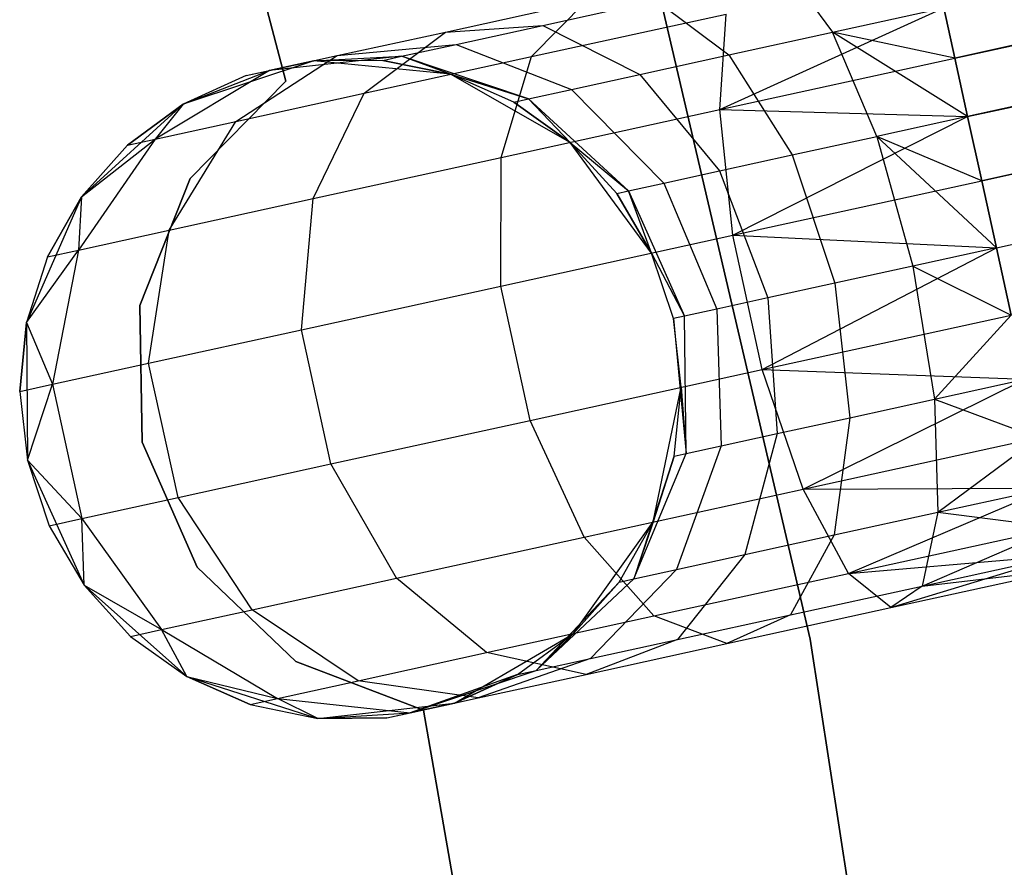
# Model space of a CAD drawing. Extents: x -189 to 189, y -189 to 189.
# Tile 465 of 591: x 39.3 to 42.28, y 7.39 to 9.95. Entities that reach past the tile are written whole.
import ezdxf

# ---------------------------------------------------------------- set-up
doc = ezdxf.new("R2010")
doc.units = 0
doc.header["$LTSCALE"] = 25.4
doc.layers.get('0').update_dxf_attribs({"linetype": 'CONTINUOUS'})

# ---------------------------------------------------------------- blocks, each defined once
blk = doc.blocks.new('CAMELEON-KENAI-C-12244_STL')
at = {"color": 0}
for p, q in [((164.4349, 36.7789, -10.1691), (42.1261, 9.8338, -10.309)), ((164.4349, 36.7789, -10.1691), (42.1261, 9.8338, -10.309)), ((42.1261, 9.8338, -8.691), (164.4682, 36.6271, -8.691)), ((42.1261, 9.8338, -8.691), (164.4682, 36.6271, -8.691)), ((164.5069, 36.4503, -10.4135), (42.1261, 9.8338, -10.309)), ((164.5069, 36.4503, -10.4135), (42.1261, 9.8338, -10.309)), ((164.5069, 36.4503, -10.4135), (42.1648, 9.6569, -10.4135)), ((164.5069, 36.4503, -10.4135), (42.1648, 9.6569, -10.4135)), ((42.2074, 9.4627, -10.4781), (164.5069, 36.4503, -10.4135)), ((42.2074, 9.4627, -10.4781), (164.5069, 36.4503, -10.4135)), ((42.2518, 9.2596, -10.5), (164.5069, 36.4503, -10.4135)), ((42.2518, 9.2596, -10.5), (164.5069, 36.4503, -10.4135)), ((42.1261, 9.8338, -8.691), (164.5494, 36.256, -8.5219)), ((42.1261, 9.8338, -8.691), (164.5494, 36.256, -8.5219)), ((42.1648, 9.6569, -8.5864), (164.5494, 36.256, -8.5219)), ((42.1648, 9.6569, -8.5864), (164.5494, 36.256, -8.5219)), ((164.5494, 36.256, -8.5219), (42.2074, 9.4627, -8.5219)), ((164.5494, 36.256, -8.5219), (42.2074, 9.4627, -8.5219)), ((42.2518, 9.2596, -8.5), (164.5939, 36.0529, -8.5)), ((42.2518, 9.2596, -8.5), (164.5939, 36.0529, -8.5)), ((42.2518, 9.2596, -10.5), (164.5939, 36.0529, -10.5)), ((42.2518, 9.2596, -10.5), (164.5939, 36.0529, -10.5)), ((39.703, 11.2807, -2), (40.1032, 9.7643, -2)), ((40.1032, 9.7643, -4), (39.703, 11.2807, -4)), ((40.1032, 9.7643, -4), (39.703, 11.2807, -4)), ((39.703, 11.2807, -2), (40.1032, 9.7643, -2)), ((40.948, 11.2424, -1), (41.689, 8.076, -1)), ((41.689, 8.076, -8.5), (40.948, 11.2424, -8.5)), ((41.689, 8.076, -8.5), (40.948, 11.2424, -8.5)), ((40.948, 11.2424, -1), (41.689, 8.076, -1)), ((41.6208, 10.095, -9.1334), (41.7564, 9.9119, -8.7855)), ((41.6208, 10.095, -9.1334), (41.7564, 9.9119, -8.7855)), ((40.5854, 9.9127, -8.9881), (41.0112, 10.006, -9.3226)), ((40.5854, 9.9127, -8.9881), (41.0112, 10.006, -9.3226)), ((40.8455, 9.8382, -9.6651), (41.0112, 10.006, -9.3226)), ((40.8455, 9.8382, -9.6651), (41.0112, 10.006, -9.3226)), ((40.8803, 9.9328, -8.6957), (41.2225, 10.0078, -8.9644)), ((40.8803, 9.9328, -8.6957), (41.2225, 10.0078, -8.9644)), ((41.2225, 10.0078, -8.9644), (41.4428, 9.8432, -8.6526)), ((41.2225, 10.0078, -8.9644), (41.4428, 9.8432, -8.6526)), ((41.4159, 9.6782, -10.2133), (42.0928, 9.9855, -10.1691)), ((41.4159, 9.6782, -10.2133), (42.0928, 9.9855, -10.1691)), ((41.7564, 9.9119, -8.7855), (42.0928, 9.9855, -8.8309)), ((41.7564, 9.9119, -8.7855), (42.0928, 9.9855, -8.8309)), ((42.0928, 9.9855, -10.1691), (42.1261, 9.8338, -10.309)), ((42.1261, 9.8338, -8.691), (42.0928, 9.9855, -8.8309)), ((42.1261, 9.8338, -8.691), (42.0928, 9.9855, -8.8309)), ((42.0928, 9.9855, -10.1691), (42.1261, 9.8338, -10.309)), ((40.8455, 9.8382, -9.6651), (41.4345, 9.9672, -9.9148)), ((40.8455, 9.8382, -9.6651), (41.4345, 9.9672, -9.9148)), ((41.4159, 9.6782, -10.2133), (41.4345, 9.9672, -9.9148)), ((41.4159, 9.6782, -10.2133), (41.4345, 9.9672, -9.9148)), ((40.5854, 9.9127, -8.9881), (40.8803, 9.9328, -8.6957)), ((40.5854, 9.9127, -8.9881), (40.8803, 9.9328, -8.6957)), ((40.6178, 9.8754, -8.3455), (40.8803, 9.9328, -8.6957)), ((40.6178, 9.8754, -8.3455), (40.8803, 9.9328, -8.6957)), ((40.8803, 9.9328, -8.6957), (41.1736, 9.7842, -8.4411)), ((40.8803, 9.9328, -8.6957), (41.1736, 9.7842, -8.4411)), ((40.2587, 9.8412, -8.5523), (40.5854, 9.9127, -8.9881)), ((40.2587, 9.8412, -8.5523), (40.5854, 9.9127, -8.9881)), ((40.3397, 9.7274, -9.2678), (40.5854, 9.9127, -8.9881)), ((40.3397, 9.7274, -9.2678), (40.5854, 9.9127, -8.9881)), ((41.4428, 9.8432, -8.6526), (41.7564, 9.9119, -8.7855)), ((41.4428, 9.8432, -8.6526), (41.7564, 9.9119, -8.7855)), ((41.8901, 9.5968, -8.5494), (41.7564, 9.9119, -8.7855)), ((42.1648, 9.6569, -8.5864), (41.7564, 9.9119, -8.7855)), ((41.8901, 9.5968, -8.5494), (41.7564, 9.9119, -8.7855)), ((42.1648, 9.6569, -8.5864), (41.7564, 9.9119, -8.7855)), ((42.1261, 9.8338, -8.691), (41.7564, 9.9119, -8.7855)), ((42.1261, 9.8338, -8.691), (41.7564, 9.9119, -8.7855)), ((40.2587, 9.8412, -8.5523), (40.6178, 9.8754, -8.3455)), ((40.2587, 9.8412, -8.5523), (40.6178, 9.8754, -8.3455)), ((40.4528, 9.8392, -7.9377), (40.6178, 9.8754, -8.3455)), ((40.4528, 9.8392, -7.9377), (40.6178, 9.8754, -8.3455)), ((40.6178, 9.8754, -8.3455), (40.967, 9.739, -8.1654)), ((40.6178, 9.8754, -8.3455), (40.967, 9.739, -8.1654)), ((39.9516, 9.6424, -8.75), (40.2587, 9.8412, -8.5523)), ((39.9516, 9.6424, -8.75), (40.2587, 9.8412, -8.5523)), ((40.0533, 9.7962, -8.0447), (40.2587, 9.8412, -8.5523)), ((40.0533, 9.7962, -8.0447), (40.2587, 9.8412, -8.5523)), ((40.4528, 9.8392, -7.9377), (40.0533, 9.7962, -8.0447)), ((40.4528, 9.8392, -7.9377), (40.0533, 9.7962, -8.0447)), ((40.1875, 9.8256, -7.5), (40.4528, 9.8392, -7.9377)), ((40.1875, 9.8256, -7.5), (40.4528, 9.8392, -7.9377)), ((40.3965, 9.8269, -7.5), (40.1875, 9.8256, -2)), ((40.3965, 9.8269, -7.5), (40.1875, 9.8256, -7.5)), ((40.3965, 9.8269, -7.5), (40.1875, 9.8256, -2)), ((40.3965, 9.8269, -7.5), (40.1875, 9.8256, -7.5)), ((40.3397, 9.7274, -9.2678), (40.8455, 9.8382, -9.6651)), ((40.3397, 9.7274, -9.2678), (40.8455, 9.8382, -9.6651)), ((40.3965, 9.8269, -7.5), (40.4528, 9.8392, -7.9377)), ((40.3965, 9.8269, -7.5), (40.4528, 9.8392, -7.9377)), ((40.6013, 9.7847, -7.5), (40.3965, 9.8269, -7.5)), ((40.3965, 9.8269, -7.5), (40.6013, 9.7847, -2)), ((40.3965, 9.8269, -7.5), (40.6013, 9.7847, -2)), ((40.6013, 9.7847, -7.5), (40.3965, 9.8269, -7.5)), ((40.6013, 9.7847, -7.5), (40.4528, 9.8392, -7.9377)), ((40.6013, 9.7847, -7.5), (40.4528, 9.8392, -7.9377)), ((40.8371, 9.7105, -7.8445), (40.4528, 9.8392, -7.9377)), ((40.8371, 9.7105, -7.8445), (40.4528, 9.8392, -7.9377)), ((40.7541, 9.5333, -9.9327), (40.8455, 9.8382, -9.6651)), ((40.7541, 9.5333, -9.9327), (40.8455, 9.8382, -9.6651)), ((41.1736, 9.7842, -8.4411), (41.4428, 9.8432, -8.6526)), ((41.1736, 9.7842, -8.4411), (41.4428, 9.8432, -8.6526)), ((41.4159, 9.6782, -10.2133), (42.1261, 9.8338, -10.309)), ((41.4159, 9.6782, -10.2133), (42.1261, 9.8338, -10.309)), ((41.4428, 9.8432, -8.6526), (41.6342, 9.5407, -8.4409)), ((41.4428, 9.8432, -8.6526), (41.6342, 9.5407, -8.4409)), ((42.1261, 9.8338, -10.309), (42.1648, 9.6569, -10.4135)), ((42.1648, 9.6569, -8.5864), (42.1261, 9.8338, -8.691)), ((42.1648, 9.6569, -8.5864), (42.1261, 9.8338, -8.691)), ((42.1261, 9.8338, -10.309), (42.1648, 9.6569, -10.4135)), ((40.1875, 9.8256, -2), (39.7928, 9.6947, -2)), ((40.1875, 9.8256, -2), (39.7928, 9.6947, -2)), ((39.9833, 9.7809, -7.5), (40.1875, 9.8256, -2)), ((39.9833, 9.7809, -7.5), (40.1875, 9.8256, -2)), ((40.1875, 9.8256, -7.5), (40.0533, 9.7962, -8.0447)), ((40.1875, 9.8256, -7.5), (40.0533, 9.7962, -8.0447)), ((40.6013, 9.7847, -2), (40.1875, 9.8256, -2)), ((40.6013, 9.7847, -2), (40.1875, 9.8256, -2)), ((40.1875, 9.8256, -7.5), (40.1875, 9.8256, -2)), ((40.1875, 9.8256, -7.5), (40.1875, 9.8256, -2)), ((40.0533, 9.7962, -8.0447), (39.7077, 9.589, -8.147)), ((40.0533, 9.7962, -8.0447), (39.7077, 9.589, -8.147)), ((39.7928, 9.6947, -7.5), (40.0533, 9.7962, -8.0447)), ((39.7928, 9.6947, -7.5), (40.0533, 9.7962, -8.0447)), ((39.9833, 9.7809, -7.5), (39.7928, 9.6947, -2)), ((39.9833, 9.7809, -7.5), (39.7928, 9.6947, -7.5)), ((39.9833, 9.7809, -7.5), (39.7928, 9.6947, -2)), ((39.9833, 9.7809, -7.5), (39.7928, 9.6947, -7.5)), ((39.9833, 9.7809, -7.5), (40.0533, 9.7962, -8.0447)), ((39.9833, 9.7809, -7.5), (40.0533, 9.7962, -8.0447)), ((40.9627, 9.579, -2), (40.6013, 9.7847, -2)), ((40.7928, 9.7008, -7.5), (40.6013, 9.7847, -2)), ((40.9627, 9.579, -2), (40.6013, 9.7847, -2)), ((40.7928, 9.7008, -7.5), (40.6013, 9.7847, -7.5)), ((40.6013, 9.7847, -7.5), (40.6013, 9.7847, -2)), ((40.7928, 9.7008, -7.5), (40.6013, 9.7847, -2)), ((40.6013, 9.7847, -7.5), (40.6013, 9.7847, -2)), ((40.6013, 9.7847, -7.5), (40.8371, 9.7105, -7.8445)), ((40.7928, 9.7008, -7.5), (40.6013, 9.7847, -7.5)), ((40.6013, 9.7847, -7.5), (40.8371, 9.7105, -7.8445)), ((40.967, 9.739, -8.1654), (41.1736, 9.7842, -8.4411)), ((40.967, 9.739, -8.1654), (41.1736, 9.7842, -8.4411)), ((41.1736, 9.7842, -8.4411), (41.4144, 9.4926, -8.2682)), ((41.1736, 9.7842, -8.4411), (41.4144, 9.4926, -8.2682)), ((40.1032, 9.7643, -2), (39.814, 9.4691, -2)), ((39.814, 9.4691, -4), (40.1032, 9.7643, -4)), ((39.814, 9.4691, -4), (40.1032, 9.7643, -4)), ((40.1032, 9.7643, -2), (39.814, 9.4691, -2)), ((40.1032, 9.7643, -2), (40.1032, 9.7643, -4)), ((40.1032, 9.7643, -2), (40.1032, 9.7643, -4)), ((40.8371, 9.7105, -7.8445), (40.967, 9.739, -8.1654)), ((40.8371, 9.7105, -7.8445), (40.967, 9.739, -8.1654)), ((40.967, 9.739, -8.1654), (41.2457, 9.4556, -8.0432)), ((40.967, 9.739, -8.1654), (41.2457, 9.4556, -8.0432)), ((39.9516, 9.6424, -8.75), (40.3397, 9.7274, -9.2678)), ((39.9516, 9.6424, -8.75), (40.3397, 9.7274, -9.2678)), ((40.1858, 9.4089, -9.4863), (40.3397, 9.7274, -9.2678)), ((40.1858, 9.4089, -9.4863), (40.3397, 9.7274, -9.2678)), ((40.7928, 9.7008, -7.5), (40.8371, 9.7105, -7.8445)), ((40.7928, 9.7008, -7.5), (40.8371, 9.7105, -7.8445)), ((40.8371, 9.7105, -7.8445), (41.1397, 9.4324, -7.7812)), ((40.9627, 9.579, -7.5), (40.8371, 9.7105, -7.8445)), ((40.9627, 9.579, -7.5), (40.8371, 9.7105, -7.8445)), ((40.8371, 9.7105, -7.8445), (41.1397, 9.4324, -7.7812)), ((39.7928, 9.6947, -2), (39.4855, 9.4145, -2)), ((39.7928, 9.6947, -2), (39.4855, 9.4145, -2)), ((39.7928, 9.6947, -7.5), (39.6244, 9.5707, -7.5)), ((39.6244, 9.5707, -7.5), (39.7928, 9.6947, -2)), ((39.6244, 9.5707, -7.5), (39.7928, 9.6947, -2)), ((39.7928, 9.6947, -7.5), (39.6244, 9.5707, -7.5)), ((39.7928, 9.6947, -7.5), (39.7077, 9.589, -8.147)), ((39.7928, 9.6947, -7.5), (39.7077, 9.589, -8.147)), ((39.7928, 9.6947, -7.5), (39.7928, 9.6947, -2)), ((39.7928, 9.6947, -7.5), (39.7928, 9.6947, -2)), ((40.7541, 9.5333, -9.9327), (41.4159, 9.6782, -10.2133)), ((40.7541, 9.5333, -9.9327), (41.4159, 9.6782, -10.2133)), ((40.9627, 9.579, -7.5), (40.7928, 9.7008, -7.5)), ((40.7928, 9.7008, -7.5), (40.9627, 9.579, -2)), ((40.7928, 9.7008, -7.5), (40.9627, 9.579, -2)), ((40.9627, 9.579, -7.5), (40.7928, 9.7008, -7.5)), ((41.4544, 9.2978, -10.3767), (41.4159, 9.6782, -10.2133)), ((41.4159, 9.6782, -10.2133), (42.1648, 9.6569, -10.4135)), ((41.4159, 9.6782, -10.2133), (42.1648, 9.6569, -10.4135)), ((41.4544, 9.2978, -10.3767), (41.4159, 9.6782, -10.2133)), ((41.4544, 9.2978, -10.3767), (42.1648, 9.6569, -10.4135)), ((41.4544, 9.2978, -10.3767), (42.1648, 9.6569, -10.4135)), ((42.1648, 9.6569, -8.5864), (41.8901, 9.5968, -8.5494)), ((42.1648, 9.6569, -8.5864), (41.8901, 9.5968, -8.5494)), ((42.1648, 9.6569, -10.4135), (42.2074, 9.4627, -10.4781)), ((42.2074, 9.4627, -8.5219), (42.1648, 9.6569, -8.5864)), ((42.2074, 9.4627, -8.5219), (42.1648, 9.6569, -8.5864)), ((42.1648, 9.6569, -10.4135), (42.2074, 9.4627, -10.4781)), ((39.7077, 9.589, -8.147), (39.9516, 9.6424, -8.75)), ((39.7077, 9.589, -8.147), (39.9516, 9.6424, -8.75)), ((39.7497, 9.3134, -8.9045), (39.9516, 9.6424, -8.75)), ((39.7497, 9.3134, -8.9045), (39.9516, 9.6424, -8.75)), ((39.7077, 9.589, -8.147), (39.4756, 9.2533, -8.227)), ((39.7077, 9.589, -8.147), (39.4756, 9.2533, -8.227)), ((39.4855, 9.4145, -7.5), (39.7077, 9.589, -8.147)), ((39.4855, 9.4145, -7.5), (39.7077, 9.589, -8.147)), ((39.6244, 9.5707, -7.5), (39.7077, 9.589, -8.147)), ((39.6244, 9.5707, -7.5), (39.7077, 9.589, -8.147)), ((41.6342, 9.5407, -8.4409), (41.8901, 9.5968, -8.5494)), ((41.6342, 9.5407, -8.4409), (41.8901, 9.5968, -8.5494)), ((42.2074, 9.4627, -8.5219), (41.8901, 9.5968, -8.5494)), ((41.8901, 9.5968, -8.5494), (42.2518, 9.2596, -8.5)), ((42.2074, 9.4627, -8.5219), (41.8901, 9.5968, -8.5494)), ((41.8901, 9.5968, -8.5494), (42.2518, 9.2596, -8.5)), ((41.8901, 9.5968, -8.5494), (41.999, 9.2042, -8.4659)), ((41.8901, 9.5968, -8.5494), (41.999, 9.2042, -8.4659)), ((39.6244, 9.5707, -7.5), (39.4855, 9.4145, -2)), ((39.6244, 9.5707, -7.5), (39.4855, 9.4145, -7.5)), ((39.6244, 9.5707, -7.5), (39.4855, 9.4145, -2)), ((39.6244, 9.5707, -7.5), (39.4855, 9.4145, -7.5)), ((41.2092, 9.2441, -2), (40.9627, 9.579, -2)), ((41.1035, 9.4245, -7.5), (40.9627, 9.579, -2)), ((41.2092, 9.2441, -2), (40.9627, 9.579, -2)), ((41.1035, 9.4245, -7.5), (40.9627, 9.579, -7.5)), ((40.9627, 9.579, -7.5), (40.9627, 9.579, -2)), ((41.1035, 9.4245, -7.5), (40.9627, 9.579, -2)), ((40.9627, 9.579, -7.5), (40.9627, 9.579, -2)), ((40.9627, 9.579, -7.5), (41.1397, 9.4324, -7.7812)), ((40.9627, 9.579, -7.5), (41.1397, 9.4324, -7.7812)), ((41.1035, 9.4245, -7.5), (40.9627, 9.579, -7.5)), ((40.1858, 9.4089, -9.4863), (40.7541, 9.5333, -9.9327)), ((40.1858, 9.4089, -9.4863), (40.7541, 9.5333, -9.9327)), ((40.7528, 9.1441, -10.0792), (40.7541, 9.5333, -9.9327)), ((40.7528, 9.1441, -10.0792), (40.7541, 9.5333, -9.9327)), ((41.4144, 9.4926, -8.2682), (41.6342, 9.5407, -8.4409)), ((41.4144, 9.4926, -8.2682), (41.6342, 9.5407, -8.4409)), ((41.6342, 9.5407, -8.4409), (41.7634, 9.1526, -8.366)), ((41.6342, 9.5407, -8.4409), (41.7634, 9.1526, -8.366)), ((39.814, 9.4691, -2), (39.6612, 9.0851, -2)), ((39.6612, 9.0851, -4), (39.814, 9.4691, -4)), ((39.6612, 9.0851, -4), (39.814, 9.4691, -4)), ((39.814, 9.4691, -2), (39.6612, 9.0851, -2)), ((39.814, 9.4691, -2), (39.814, 9.4691, -4)), ((39.814, 9.4691, -2), (39.814, 9.4691, -4)), ((41.2457, 9.4556, -8.0432), (41.4144, 9.4926, -8.2682)), ((41.2457, 9.4556, -8.0432), (41.4144, 9.4926, -8.2682)), ((41.4144, 9.4926, -8.2682), (41.5611, 9.1083, -8.2071)), ((41.4144, 9.4926, -8.2682), (41.5611, 9.1083, -8.2071)), ((41.1397, 9.4324, -7.7812), (41.2457, 9.4556, -8.0432)), ((41.1397, 9.4324, -7.7812), (41.2457, 9.4556, -8.0432)), ((41.2457, 9.4556, -8.0432), (41.4059, 9.0743, -8)), ((41.2457, 9.4556, -8.0432), (41.4059, 9.0743, -8)), ((41.4544, 9.2978, -10.3767), (42.2074, 9.4627, -10.4781)), ((41.4544, 9.2978, -10.3767), (42.2074, 9.4627, -10.4781)), ((42.2074, 9.4627, -10.4781), (42.2518, 9.2596, -10.5)), ((42.2518, 9.2596, -8.5), (42.2074, 9.4627, -8.5219)), ((42.2518, 9.2596, -8.5), (42.2074, 9.4627, -8.5219)), ((42.2074, 9.4627, -10.4781), (42.2518, 9.2596, -10.5)), ((39.4855, 9.4145, -2), (39.3187, 9.0336, -2)), ((39.4855, 9.4145, -2), (39.3187, 9.0336, -2)), ((39.4855, 9.4145, -7.5), (39.3821, 9.2328, -7.5)), ((39.3821, 9.2328, -7.5), (39.4855, 9.4145, -2)), ((39.3821, 9.2328, -7.5), (39.4855, 9.4145, -2)), ((39.4855, 9.4145, -7.5), (39.3821, 9.2328, -7.5)), ((39.4855, 9.4145, -7.5), (39.4756, 9.2533, -8.227)), ((39.4855, 9.4145, -7.5), (39.4756, 9.2533, -8.227)), ((39.4855, 9.4145, -7.5), (39.4855, 9.4145, -2)), ((39.4855, 9.4145, -7.5), (39.4855, 9.4145, -2)), ((41.1035, 9.4245, -7.5), (41.1397, 9.4324, -7.7812)), ((41.1035, 9.4245, -7.5), (41.1397, 9.4324, -7.7812)), ((41.2092, 9.2441, -7.5), (41.1035, 9.4245, -7.5)), ((41.1035, 9.4245, -7.5), (41.2092, 9.2441, -2)), ((41.1035, 9.4245, -7.5), (41.2092, 9.2441, -2)), ((41.2092, 9.2441, -7.5), (41.1035, 9.4245, -7.5)), ((41.2092, 9.2441, -7.5), (41.1397, 9.4324, -7.7812)), ((41.1397, 9.4324, -7.7812), (41.3083, 9.053, -7.7588)), ((41.1397, 9.4324, -7.7812), (41.3083, 9.053, -7.7588)), ((41.2092, 9.2441, -7.5), (41.1397, 9.4324, -7.7812)), ((39.7497, 9.3134, -8.9045), (40.1858, 9.4089, -9.4863)), ((39.7497, 9.3134, -8.9045), (40.1858, 9.4089, -9.4863)), ((40.1502, 9.0122, -9.6059), (40.1858, 9.4089, -9.4863)), ((40.1502, 9.0122, -9.6059), (40.1858, 9.4089, -9.4863)), ((39.4756, 9.2533, -8.227), (39.7497, 9.3134, -8.9045)), ((39.4756, 9.2533, -8.227), (39.7497, 9.3134, -8.9045)), ((39.6879, 8.9109, -8.9891), (39.7497, 9.3134, -8.9045)), ((39.6879, 8.9109, -8.9891), (39.7497, 9.3134, -8.9045)), ((40.7528, 9.1441, -10.0792), (41.4544, 9.2978, -10.3767)), ((40.7528, 9.1441, -10.0792), (41.4544, 9.2978, -10.3767)), ((41.5434, 8.8916, -10.3767), (41.4544, 9.2978, -10.3767)), ((41.4544, 9.2978, -10.3767), (42.2518, 9.2596, -10.5)), ((41.4544, 9.2978, -10.3767), (42.2518, 9.2596, -10.5)), ((41.5434, 8.8916, -10.3767), (41.4544, 9.2978, -10.3767)), ((39.3187, 9.0336, -7.5), (39.4756, 9.2533, -8.227)), ((39.3187, 9.0336, -7.5), (39.4756, 9.2533, -8.227)), ((39.3821, 9.2328, -7.5), (39.3187, 9.0336, -2)), ((39.3821, 9.2328, -7.5), (39.3187, 9.0336, -7.5)), ((39.3821, 9.2328, -7.5), (39.3187, 9.0336, -2)), ((39.3821, 9.2328, -7.5), (39.3187, 9.0336, -7.5)), ((39.3821, 9.2328, -7.5), (39.4756, 9.2533, -8.227)), ((39.3821, 9.2328, -7.5), (39.4756, 9.2533, -8.227)), ((39.4756, 9.2533, -8.227), (39.3973, 8.8473, -8.2708)), ((39.4756, 9.2533, -8.227), (39.3973, 8.8473, -8.2708)), ((41.275, 9.0457, -2), (41.2092, 9.2441, -2)), ((41.275, 9.0457, -7.5), (41.2092, 9.2441, -7.5)), ((41.2092, 9.2441, -7.5), (41.2092, 9.2441, -2)), ((41.275, 9.0457, -2), (41.2092, 9.2441, -2)), ((41.2092, 9.2441, -7.5), (41.2092, 9.2441, -2)), ((41.2092, 9.2441, -7.5), (41.3083, 9.053, -7.7588)), ((41.2092, 9.2441, -7.5), (41.3083, 9.053, -7.7588)), ((41.275, 9.0457, -7.5), (41.2092, 9.2441, -7.5)), ((41.5434, 8.8916, -10.3767), (42.2518, 9.2596, -10.5)), ((41.5434, 8.8916, -10.3767), (42.2518, 9.2596, -10.5)), ((42.2518, 9.2596, -8.5), (41.999, 9.2042, -8.4659)), ((42.2518, 9.2596, -8.5), (41.999, 9.2042, -8.4659)), ((42.2963, 9.0565, -8.5219), (42.2518, 9.2596, -8.5)), ((42.2518, 9.2596, -10.5), (42.2963, 9.0565, -10.4781)), ((42.2963, 9.0565, -8.5219), (42.2518, 9.2596, -8.5)), ((42.2518, 9.2596, -10.5), (42.2963, 9.0565, -10.4781)), ((41.999, 9.2042, -8.4659), (41.7634, 9.1526, -8.366)), ((41.999, 9.2042, -8.4659), (41.7634, 9.1526, -8.366)), ((41.999, 9.2042, -8.4659), (42.2963, 9.0565, -8.5219)), ((41.999, 9.2042, -8.4659), (42.2963, 9.0565, -8.5219)), ((41.999, 9.2042, -8.4659), (42.0642, 8.8021, -8.5494)), ((41.999, 9.2042, -8.4659), (42.0642, 8.8021, -8.5494)), ((40.1502, 9.0122, -9.6059), (40.7528, 9.1441, -10.0792)), ((40.1502, 9.0122, -9.6059), (40.7528, 9.1441, -10.0792)), ((40.8417, 8.7379, -10.0792), (40.7528, 9.1441, -10.0792)), ((40.8417, 8.7379, -10.0792), (40.7528, 9.1441, -10.0792)), ((41.7634, 9.1526, -8.366), (41.5611, 9.1083, -8.2071)), ((41.7634, 9.1526, -8.366), (41.5611, 9.1083, -8.2071)), ((41.7634, 9.1526, -8.366), (41.8082, 8.7461, -8.4409)), ((41.7634, 9.1526, -8.366), (41.8082, 8.7461, -8.4409)), ((39.6612, 9.0851, -2), (39.6612, 9.0851, -4)), ((39.6612, 9.0851, -2), (39.6612, 9.0851, -4)), ((39.6612, 9.0851, -2), (39.6683, 8.6719, -2)), ((39.6683, 8.6719, -4), (39.6612, 9.0851, -4)), ((39.6683, 8.6719, -4), (39.6612, 9.0851, -4)), ((39.6612, 9.0851, -2), (39.6683, 8.6719, -2)), ((41.5611, 9.1083, -8.2071), (41.4059, 9.0743, -8)), ((41.5611, 9.1083, -8.2071), (41.4059, 9.0743, -8)), ((41.5611, 9.1083, -8.2071), (41.5884, 8.6979, -8.2682)), ((41.5611, 9.1083, -8.2071), (41.5884, 8.6979, -8.2682)), ((41.3083, 9.053, -7.7588), (41.275, 9.0457, -7.5)), ((41.3083, 9.053, -7.7588), (41.275, 9.0457, -7.5)), ((41.4059, 9.0743, -8), (41.3083, 9.053, -7.7588)), ((41.4059, 9.0743, -8), (41.3083, 9.053, -7.7588)), ((41.3137, 8.6378, -7.7812), (41.3083, 9.053, -7.7588)), ((41.3137, 8.6378, -7.7812), (41.3083, 9.053, -7.7588)), ((41.4059, 9.0743, -8), (41.4197, 8.661, -8.0432)), ((41.4059, 9.0743, -8), (41.4197, 8.661, -8.0432)), ((41.5434, 8.8916, -10.3767), (42.2963, 9.0565, -10.4781)), ((41.5434, 8.8916, -10.3767), (42.2963, 9.0565, -10.4781)), ((42.0642, 8.8021, -8.5494), (42.2963, 9.0565, -8.5219)), ((42.0642, 8.8021, -8.5494), (42.2963, 9.0565, -8.5219)), ((39.3187, 9.0336, -7.5), (39.2982, 8.8256, -7.5)), ((39.2982, 8.8256, -7.5), (39.3187, 9.0336, -2)), ((39.2982, 8.8256, -7.5), (39.3187, 9.0336, -2)), ((39.3187, 9.0336, -7.5), (39.2982, 8.8256, -7.5)), ((39.3187, 9.0336, -2), (39.3213, 8.6178, -2)), ((39.3187, 9.0336, -7.5), (39.3187, 9.0336, -2)), ((39.3187, 9.0336, -7.5), (39.3187, 9.0336, -2)), ((39.3187, 9.0336, -2), (39.3213, 8.6178, -2)), ((39.3187, 9.0336, -7.5), (39.3973, 8.8473, -8.2708)), ((39.3187, 9.0336, -7.5), (39.3973, 8.8473, -8.2708)), ((41.2981, 8.8379, -2), (41.275, 9.0457, -2)), ((41.2981, 8.8379, -7.5), (41.275, 9.0457, -7.5)), ((41.275, 9.0457, -7.5), (41.275, 9.0457, -2)), ((41.2981, 8.8379, -2), (41.275, 9.0457, -2)), ((41.275, 9.0457, -7.5), (41.275, 9.0457, -2)), ((41.275, 9.0457, -7.5), (41.3137, 8.6378, -7.7812)), ((41.2981, 8.8379, -7.5), (41.275, 9.0457, -7.5)), ((41.275, 9.0457, -7.5), (41.3137, 8.6378, -7.7812)), ((39.6879, 8.9109, -8.9891), (40.1502, 9.0122, -9.6059)), ((39.6879, 8.9109, -8.9891), (40.1502, 9.0122, -9.6059)), ((40.2392, 8.606, -9.6059), (40.1502, 9.0122, -9.6059)), ((40.2392, 8.606, -9.6059), (40.1502, 9.0122, -9.6059)), ((39.3973, 8.8473, -8.2708), (39.6879, 8.9109, -8.9891)), ((39.3973, 8.8473, -8.2708), (39.6879, 8.9109, -8.9891)), ((39.7769, 8.5047, -8.9891), (39.6879, 8.9109, -8.9891)), ((39.7769, 8.5047, -8.9891), (39.6879, 8.9109, -8.9891)), ((40.8417, 8.7379, -10.0792), (41.5434, 8.8916, -10.3767)), ((40.8417, 8.7379, -10.0792), (41.5434, 8.8916, -10.3767)), ((41.6674, 8.5299, -10.2133), (41.5434, 8.8916, -10.3767)), ((41.5434, 8.8916, -10.3767), (42.3388, 8.8623, -10.4135)), ((41.5434, 8.8916, -10.3767), (42.3388, 8.8623, -10.4135)), ((41.6674, 8.5299, -10.2133), (41.5434, 8.8916, -10.3767)), ((39.2982, 8.8256, -7.5), (39.3973, 8.8473, -8.2708)), ((39.2982, 8.8256, -7.5), (39.3973, 8.8473, -8.2708)), ((39.3213, 8.6178, -7.5), (39.3973, 8.8473, -8.2708)), ((39.3213, 8.6178, -7.5), (39.3973, 8.8473, -8.2708)), ((39.3973, 8.8473, -8.2708), (39.4862, 8.4411, -8.2708)), ((39.3973, 8.8473, -8.2708), (39.4862, 8.4411, -8.2708)), ((41.6674, 8.5299, -10.2133), (42.3388, 8.8623, -10.4135)), ((41.6674, 8.5299, -10.2133), (42.3388, 8.8623, -10.4135)), ((42.0642, 8.8021, -8.5494), (42.3388, 8.8623, -8.5864)), ((42.0642, 8.8021, -8.5494), (42.3388, 8.8623, -8.5864)), ((39.2982, 8.8256, -7.5), (39.3213, 8.6178, -2)), ((39.2982, 8.8256, -7.5), (39.3213, 8.6178, -2)), ((39.2982, 8.8256, -7.5), (39.3213, 8.6178, -7.5)), ((39.2982, 8.8256, -7.5), (39.3213, 8.6178, -7.5)), ((41.2142, 8.4306, -2), (41.2981, 8.8379, -2)), ((41.2142, 8.4306, -2), (41.2981, 8.8379, -2)), ((41.2775, 8.6299, -7.5), (41.2981, 8.8379, -2)), ((41.2775, 8.6299, -7.5), (41.2981, 8.8379, -2)), ((41.2775, 8.6299, -7.5), (41.2981, 8.8379, -7.5)), ((41.2775, 8.6299, -7.5), (41.2981, 8.8379, -7.5)), ((41.2981, 8.8379, -7.5), (41.2981, 8.8379, -2)), ((41.2981, 8.8379, -7.5), (41.2981, 8.8379, -2)), ((41.2981, 8.8379, -7.5), (41.3137, 8.6378, -7.7812)), ((41.2981, 8.8379, -7.5), (41.3137, 8.6378, -7.7812)), ((41.8082, 8.7461, -8.4409), (42.0642, 8.8021, -8.5494)), ((41.8082, 8.7461, -8.4409), (42.0642, 8.8021, -8.5494)), ((42.0642, 8.8021, -8.5494), (42.3776, 8.6854, -8.691)), ((42.0642, 8.8021, -8.5494), (42.3776, 8.6854, -8.691)), ((42.0642, 8.8021, -8.5494), (42.0743, 8.46, -8.7855)), ((42.0642, 8.8021, -8.5494), (42.0743, 8.46, -8.7855)), ((40.2392, 8.606, -9.6059), (40.8417, 8.7379, -10.0792)), ((40.2392, 8.606, -9.6059), (40.8417, 8.7379, -10.0792)), ((41.0056, 8.385, -9.9327), (40.8417, 8.7379, -10.0792)), ((41.0056, 8.385, -9.9327), (40.8417, 8.7379, -10.0792)), ((41.5884, 8.6979, -8.2682), (41.8082, 8.7461, -8.4409)), ((41.5884, 8.6979, -8.2682), (41.8082, 8.7461, -8.4409)), ((41.8082, 8.7461, -8.4409), (41.7608, 8.3913, -8.6526)), ((41.8082, 8.7461, -8.4409), (41.7608, 8.3913, -8.6526)), ((41.4197, 8.661, -8.0432), (41.5884, 8.6979, -8.2682)), ((41.4197, 8.661, -8.0432), (41.5884, 8.6979, -8.2682)), ((41.5884, 8.6979, -8.2682), (41.4915, 8.3323, -8.4411)), ((41.5884, 8.6979, -8.2682), (41.4915, 8.3323, -8.4411)), ((39.6683, 8.6719, -2), (39.6683, 8.6719, -4)), ((39.6683, 8.6719, -2), (39.6683, 8.6719, -4)), ((39.6683, 8.6719, -2), (39.8344, 8.2934, -2)), ((39.8344, 8.2934, -4), (39.6683, 8.6719, -4)), ((39.8344, 8.2934, -4), (39.6683, 8.6719, -4)), ((39.6683, 8.6719, -2), (39.8344, 8.2934, -2)), ((41.6674, 8.5299, -10.2133), (42.3776, 8.6854, -10.309)), ((41.6674, 8.5299, -10.2133), (42.3776, 8.6854, -10.309)), ((42.0743, 8.46, -8.7855), (42.3776, 8.6854, -8.691)), ((42.0743, 8.46, -8.7855), (42.3776, 8.6854, -8.691)), ((41.1551, 8.2586, -7.8445), (41.3137, 8.6378, -7.7812)), ((41.1551, 8.2586, -7.8445), (41.3137, 8.6378, -7.7812)), ((41.2775, 8.6299, -7.5), (41.3137, 8.6378, -7.7812)), ((41.2775, 8.6299, -7.5), (41.3137, 8.6378, -7.7812)), ((41.4197, 8.661, -8.0432), (41.2849, 8.2871, -8.1654)), ((41.4197, 8.661, -8.0432), (41.2849, 8.2871, -8.1654)), ((41.3137, 8.6378, -7.7812), (41.4197, 8.661, -8.0432)), ((41.3137, 8.6378, -7.7812), (41.4197, 8.661, -8.0432)), ((39.3213, 8.6178, -2), (39.4928, 8.239, -2)), ((39.3213, 8.6178, -2), (39.4928, 8.239, -2)), ((39.3213, 8.6178, -2), (39.3871, 8.4194, -7.5)), ((39.3213, 8.6178, -7.5), (39.3213, 8.6178, -2)), ((39.3213, 8.6178, -7.5), (39.3213, 8.6178, -2)), ((39.3213, 8.6178, -7.5), (39.3871, 8.4194, -7.5)), ((39.3213, 8.6178, -2), (39.3871, 8.4194, -7.5)), ((39.3213, 8.6178, -7.5), (39.3871, 8.4194, -7.5)), ((39.3213, 8.6178, -7.5), (39.4862, 8.4411, -8.2708)), ((39.3213, 8.6178, -7.5), (39.4862, 8.4411, -8.2708)), ((39.7769, 8.5047, -8.9891), (40.2392, 8.606, -9.6059)), ((39.7769, 8.5047, -8.9891), (40.2392, 8.606, -9.6059)), ((40.4373, 8.2605, -9.4863), (40.2392, 8.606, -9.6059)), ((40.4373, 8.2605, -9.4863), (40.2392, 8.606, -9.6059)), ((41.2775, 8.6299, -7.5), (41.1551, 8.2586, -7.8445)), ((41.2775, 8.6299, -7.5), (41.1551, 8.2586, -7.8445)), ((41.2142, 8.4306, -7.5), (41.2775, 8.6299, -7.5)), ((41.2775, 8.6299, -7.5), (41.2142, 8.4306, -2)), ((41.2775, 8.6299, -7.5), (41.2142, 8.4306, -2)), ((41.2142, 8.4306, -7.5), (41.2775, 8.6299, -7.5)), ((41.0056, 8.385, -9.9327), (41.6674, 8.5299, -10.2133)), ((41.0056, 8.385, -9.9327), (41.6674, 8.5299, -10.2133)), ((41.6674, 8.5299, -10.2133), (42.4108, 8.5337, -10.1691)), ((41.6674, 8.5299, -10.2133), (42.4108, 8.5337, -10.1691)), ((41.805, 8.2752, -9.9148), (41.6674, 8.5299, -10.2133)), ((41.805, 8.2752, -9.9148), (41.6674, 8.5299, -10.2133)), ((41.805, 8.2752, -9.9148), (42.4108, 8.5337, -10.1691)), ((41.805, 8.2752, -9.9148), (42.4108, 8.5337, -10.1691)), ((42.0743, 8.46, -8.7855), (42.4108, 8.5337, -8.8309)), ((42.0743, 8.46, -8.7855), (42.4108, 8.5337, -8.8309)), ((39.4862, 8.4411, -8.2708), (39.7769, 8.5047, -8.9891)), ((39.4862, 8.4411, -8.2708), (39.7769, 8.5047, -8.9891)), ((40.0012, 8.165, -8.9045), (39.7769, 8.5047, -8.9891)), ((40.0012, 8.165, -8.9045), (39.7769, 8.5047, -8.9891)), ((41.7608, 8.3913, -8.6526), (42.0743, 8.46, -8.7855)), ((41.7608, 8.3913, -8.6526), (42.0743, 8.46, -8.7855)), ((42.0743, 8.46, -8.7855), (42.0278, 8.2369, -9.1334)), ((42.0743, 8.46, -8.7855), (42.0278, 8.2369, -9.1334)), ((42.0743, 8.46, -8.7855), (42.4371, 8.4136, -9)), ((42.0743, 8.46, -8.7855), (42.4371, 8.4136, -9)), ((39.3871, 8.4194, -7.5), (39.4862, 8.4411, -8.2708)), ((39.3871, 8.4194, -7.5), (39.4862, 8.4411, -8.2708)), ((39.4928, 8.239, -7.5), (39.4862, 8.4411, -8.2708)), ((39.4862, 8.4411, -8.2708), (39.7271, 8.105, -8.227)), ((39.4928, 8.239, -7.5), (39.4862, 8.4411, -8.2708)), ((39.4862, 8.4411, -8.2708), (39.7271, 8.105, -8.227)), ((40.9718, 8.0927, -2), (41.2142, 8.4306, -2)), ((40.9718, 8.0927, -2), (41.2142, 8.4306, -2)), ((41.1108, 8.2489, -7.5), (41.2142, 8.4306, -2)), ((41.1108, 8.2489, -7.5), (41.2142, 8.4306, -7.5)), ((41.1108, 8.2489, -7.5), (41.2142, 8.4306, -2)), ((41.1108, 8.2489, -7.5), (41.2142, 8.4306, -7.5)), ((41.2142, 8.4306, -7.5), (41.1551, 8.2586, -7.8445)), ((41.2142, 8.4306, -7.5), (41.1551, 8.2586, -7.8445)), ((41.2142, 8.4306, -7.5), (41.2142, 8.4306, -2)), ((41.2142, 8.4306, -7.5), (41.2142, 8.4306, -2)), ((39.3871, 8.4194, -7.5), (39.4928, 8.239, -2)), ((39.3871, 8.4194, -7.5), (39.4928, 8.239, -7.5)), ((39.3871, 8.4194, -7.5), (39.4928, 8.239, -2)), ((39.3871, 8.4194, -7.5), (39.4928, 8.239, -7.5)), ((41.805, 8.2752, -9.9148), (42.4371, 8.4136, -10)), ((41.805, 8.2752, -9.9148), (42.4371, 8.4136, -10)), ((42.0278, 8.2369, -9.1334), (42.4371, 8.4136, -9)), ((42.0278, 8.2369, -9.1334), (42.4371, 8.4136, -9)), ((40.4373, 8.2605, -9.4863), (41.0056, 8.385, -9.9327)), ((40.4373, 8.2605, -9.4863), (41.0056, 8.385, -9.9327)), ((41.216, 8.1462, -9.6651), (41.0056, 8.385, -9.9327)), ((41.216, 8.1462, -9.6651), (41.0056, 8.385, -9.9327)), ((41.4915, 8.3323, -8.4411), (41.7608, 8.3913, -8.6526)), ((41.4915, 8.3323, -8.4411), (41.7608, 8.3913, -8.6526)), ((41.7608, 8.3913, -8.6526), (41.6294, 8.1497, -8.9644)), ((41.7608, 8.3913, -8.6526), (41.6294, 8.1497, -8.9644)), ((41.2849, 8.2871, -8.1654), (41.4915, 8.3323, -8.4411)), ((41.2849, 8.2871, -8.1654), (41.4915, 8.3323, -8.4411)), ((41.4915, 8.3323, -8.4411), (41.2873, 8.0748, -8.6957)), ((41.4915, 8.3323, -8.4411), (41.2873, 8.0748, -8.6957)), ((41.805, 8.2752, -9.9148), (42.4553, 8.3306, -9.809)), ((41.805, 8.2752, -9.9148), (42.4553, 8.3306, -9.809)), ((41.9325, 8.1716, -9.5328), (42.4553, 8.3306, -9.809)), ((41.9325, 8.1716, -9.5328), (42.4553, 8.3306, -9.809)), ((42.0278, 8.2369, -9.1334), (42.4553, 8.3306, -9.191)), ((42.0278, 8.2369, -9.1334), (42.4553, 8.3306, -9.191)), ((39.8344, 8.2934, -2), (39.8344, 8.2934, -4)), ((39.8344, 8.2934, -2), (39.8344, 8.2934, -4)), ((39.8344, 8.2934, -2), (40.1337, 8.0084, -2)), ((40.1337, 8.0084, -4), (39.8344, 8.2934, -4)), ((40.1337, 8.0084, -4), (39.8344, 8.2934, -4)), ((39.8344, 8.2934, -2), (40.1337, 8.0084, -2)), ((41.2849, 8.2871, -8.1654), (41.0248, 8.0173, -8.3455)), ((41.2849, 8.2871, -8.1654), (41.0248, 8.0173, -8.3455)), ((41.1551, 8.2586, -7.8445), (41.2849, 8.2871, -8.1654)), ((41.1551, 8.2586, -7.8445), (41.2849, 8.2871, -8.1654)), ((41.9325, 8.1716, -9.5328), (42.4646, 8.2881, -9.3955)), ((41.9325, 8.1716, -9.5328), (42.4646, 8.2881, -9.6045)), ((41.9325, 8.1716, -9.5328), (42.4646, 8.2881, -9.3955)), ((41.9325, 8.1716, -9.5328), (42.4646, 8.2881, -9.6045)), ((42.0278, 8.2369, -9.1334), (42.4646, 8.2881, -9.3955)), ((42.0278, 8.2369, -9.1334), (42.4646, 8.2881, -9.3955)), ((40.0012, 8.165, -8.9045), (40.4373, 8.2605, -9.4863)), ((40.0012, 8.165, -8.9045), (40.4373, 8.2605, -9.4863)), ((40.7103, 8.0354, -9.2678), (40.4373, 8.2605, -9.4863)), ((40.7103, 8.0354, -9.2678), (40.4373, 8.2605, -9.4863)), ((40.8597, 7.9811, -7.9377), (41.1551, 8.2586, -7.8445)), ((40.8597, 7.9811, -7.9377), (41.1551, 8.2586, -7.8445)), ((41.1108, 8.2489, -7.5), (40.8597, 7.9811, -7.9377)), ((41.1108, 8.2489, -7.5), (40.8597, 7.9811, -7.9377)), ((40.9718, 8.0927, -7.5), (41.1108, 8.2489, -7.5)), ((41.1108, 8.2489, -7.5), (40.9718, 8.0927, -2)), ((41.1108, 8.2489, -7.5), (40.9718, 8.0927, -2)), ((40.9718, 8.0927, -7.5), (41.1108, 8.2489, -7.5)), ((41.1108, 8.2489, -7.5), (41.1551, 8.2586, -7.8445)), ((41.1108, 8.2489, -7.5), (41.1551, 8.2586, -7.8445)), ((41.216, 8.1462, -9.6651), (41.805, 8.2752, -9.9148)), ((41.216, 8.1462, -9.6651), (41.805, 8.2752, -9.9148)), ((41.9325, 8.1716, -9.5328), (41.805, 8.2752, -9.9148)), ((41.9325, 8.1716, -9.5328), (41.805, 8.2752, -9.9148)), ((39.4928, 8.239, -2), (39.8035, 7.9627, -2)), ((39.4928, 8.239, -7.5), (39.4928, 8.239, -2)), ((39.4928, 8.239, -7.5), (39.4928, 8.239, -2)), ((39.4928, 8.239, -7.5), (39.6336, 8.0845, -7.5)), ((39.6336, 8.0845, -7.5), (39.4928, 8.239, -2)), ((39.6336, 8.0845, -7.5), (39.4928, 8.239, -2)), ((39.4928, 8.239, -2), (39.8035, 7.9627, -2)), ((39.4928, 8.239, -7.5), (39.6336, 8.0845, -7.5)), ((39.4928, 8.239, -7.5), (39.7271, 8.105, -8.227)), ((39.4928, 8.239, -7.5), (39.7271, 8.105, -8.227)), ((41.6294, 8.1497, -8.9644), (42.0278, 8.2369, -9.1334)), ((41.6294, 8.1497, -8.9644), (42.0278, 8.2369, -9.1334)), ((42.0278, 8.2369, -9.1334), (41.9325, 8.1716, -9.5328)), ((42.0278, 8.2369, -9.1334), (41.9325, 8.1716, -9.5328)), ((39.7271, 8.105, -8.227), (40.0012, 8.165, -8.9045)), ((39.7271, 8.105, -8.227), (40.0012, 8.165, -8.9045)), ((40.3222, 7.9505, -8.75), (40.0012, 8.165, -8.9045)), ((40.3222, 7.9505, -8.75), (40.0012, 8.165, -8.9045)), ((41.4367, 8.063, -9.3226), (41.9325, 8.1716, -9.5328)), ((41.4367, 8.063, -9.3226), (41.9325, 8.1716, -9.5328)), ((40.7103, 8.0354, -9.2678), (41.216, 8.1462, -9.6651)), ((40.7103, 8.0354, -9.2678), (41.216, 8.1462, -9.6651)), ((41.4367, 8.063, -9.3226), (41.216, 8.1462, -9.6651)), ((41.4367, 8.063, -9.3226), (41.216, 8.1462, -9.6651)), ((41.2873, 8.0748, -8.6957), (41.6294, 8.1497, -8.9644)), ((41.2873, 8.0748, -8.6957), (41.6294, 8.1497, -8.9644)), ((41.6294, 8.1497, -8.9644), (41.4367, 8.063, -9.3226)), ((41.6294, 8.1497, -8.9644), (41.4367, 8.063, -9.3226)), ((39.6336, 8.0845, -7.5), (39.7271, 8.105, -8.227)), ((39.6336, 8.0845, -7.5), (39.7271, 8.105, -8.227)), ((39.8035, 7.9627, -7.5), (39.7271, 8.105, -8.227)), ((39.7271, 8.105, -8.227), (40.0782, 7.897, -8.147)), ((39.8035, 7.9627, -7.5), (39.7271, 8.105, -8.227)), ((39.7271, 8.105, -8.227), (40.0782, 7.897, -8.147)), ((39.6336, 8.0845, -7.5), (39.8035, 7.9627, -2)), ((39.6336, 8.0845, -7.5), (39.8035, 7.9627, -7.5)), ((39.6336, 8.0845, -7.5), (39.8035, 7.9627, -2)), ((39.6336, 8.0845, -7.5), (39.8035, 7.9627, -7.5)), ((40.613, 7.8826, -2), (40.9718, 8.0927, -2)), ((40.613, 7.8826, -2), (40.9718, 8.0927, -2)), ((40.8035, 7.9688, -7.5), (40.9718, 8.0927, -2)), ((40.8035, 7.9688, -7.5), (40.9718, 8.0927, -7.5)), ((40.8035, 7.9688, -7.5), (40.9718, 8.0927, -2)), ((40.8035, 7.9688, -7.5), (40.9718, 8.0927, -7.5)), ((40.9718, 8.0927, -7.5), (40.8597, 7.9811, -7.9377)), ((40.9718, 8.0927, -7.5), (40.8597, 7.9811, -7.9377)), ((40.9718, 8.0927, -7.5), (40.9718, 8.0927, -2)), ((40.9718, 8.0927, -7.5), (40.9718, 8.0927, -2)), ((41.2873, 8.0748, -8.6957), (41.0109, 7.9697, -8.9881)), ((41.2873, 8.0748, -8.6957), (41.0109, 7.9697, -8.9881)), ((41.0248, 8.0173, -8.3455), (41.2873, 8.0748, -8.6957)), ((41.0248, 8.0173, -8.3455), (41.2873, 8.0748, -8.6957)), ((41.689, 8.076, -1), (42.1854, 4.8622, -1)), ((42.1854, 4.8622, -8.5), (41.689, 8.076, -8.5)), ((41.689, 8.076, -8.5), (41.689, 8.076, -1)), ((41.689, 8.076, -8.5), (41.689, 8.076, -1)), ((42.1854, 4.8622, -8.5), (41.689, 8.076, -8.5)), ((41.689, 8.076, -1), (42.1854, 4.8622, -1)), ((41.0109, 7.9697, -8.9881), (41.4367, 8.063, -9.3226)), ((41.0109, 7.9697, -8.9881), (41.4367, 8.063, -9.3226)), ((40.3222, 7.9505, -8.75), (40.7103, 8.0354, -9.2678)), ((40.3222, 7.9505, -8.75), (40.7103, 8.0354, -9.2678)), ((41.0248, 8.0173, -8.3455), (40.6842, 7.8982, -8.5523)), ((41.0248, 8.0173, -8.3455), (40.6842, 7.8982, -8.5523)), ((41.0109, 7.9697, -8.9881), (40.7103, 8.0354, -9.2678)), ((41.0109, 7.9697, -8.9881), (40.7103, 8.0354, -9.2678)), ((40.8597, 7.9811, -7.9377), (41.0248, 8.0173, -8.3455)), ((40.8597, 7.9811, -7.9377), (41.0248, 8.0173, -8.3455)), ((40.1337, 8.0084, -2), (40.1337, 8.0084, -4)), ((40.1337, 8.0084, -2), (40.1337, 8.0084, -4)), ((40.1337, 8.0084, -2), (40.5198, 7.8609, -2)), ((40.5198, 7.8609, -4), (40.1337, 8.0084, -4)), ((40.5198, 7.8609, -4), (40.1337, 8.0084, -4)), ((40.1337, 8.0084, -2), (40.5198, 7.8609, -2)), ((40.4788, 7.8532, -8.0447), (40.8597, 7.9811, -7.9377)), ((40.4788, 7.8532, -8.0447), (40.8597, 7.9811, -7.9377)), ((40.8035, 7.9688, -7.5), (40.8597, 7.9811, -7.9377)), ((40.8035, 7.9688, -7.5), (40.8597, 7.9811, -7.9377)), ((39.8035, 7.9627, -2), (40.1997, 7.8366, -2)), ((39.8035, 7.9627, -7.5), (39.8035, 7.9627, -2)), ((39.8035, 7.9627, -7.5), (39.8035, 7.9627, -2)), ((39.8035, 7.9627, -7.5), (39.995, 7.8788, -7.5)), ((39.995, 7.8788, -7.5), (39.8035, 7.9627, -2)), ((39.995, 7.8788, -7.5), (39.8035, 7.9627, -2)), ((39.8035, 7.9627, -2), (40.1997, 7.8366, -2)), ((39.8035, 7.9627, -7.5), (39.995, 7.8788, -7.5)), ((39.8035, 7.9627, -7.5), (40.0782, 7.897, -8.147)), ((39.8035, 7.9627, -7.5), (40.0782, 7.897, -8.147)), ((40.0782, 7.897, -8.147), (40.3222, 7.9505, -8.75)), ((40.0782, 7.897, -8.147), (40.3222, 7.9505, -8.75)), ((40.6842, 7.8982, -8.5523), (40.3222, 7.9505, -8.75)), ((40.6842, 7.8982, -8.5523), (40.3222, 7.9505, -8.75)), ((40.8035, 7.9688, -7.5), (40.4788, 7.8532, -8.0447)), ((40.8035, 7.9688, -7.5), (40.4788, 7.8532, -8.0447)), ((40.613, 7.8826, -7.5), (40.8035, 7.9688, -7.5)), ((40.8035, 7.9688, -7.5), (40.613, 7.8826, -2)), ((40.8035, 7.9688, -7.5), (40.613, 7.8826, -2)), ((40.613, 7.8826, -7.5), (40.8035, 7.9688, -7.5)), ((40.6842, 7.8982, -8.5523), (41.0109, 7.9697, -8.9881)), ((40.6842, 7.8982, -8.5523), (41.0109, 7.9697, -8.9881)), ((39.995, 7.8788, -7.5), (40.0782, 7.897, -8.147)), ((39.995, 7.8788, -7.5), (40.0782, 7.897, -8.147)), ((40.1997, 7.8366, -7.5), (40.0782, 7.897, -8.147)), ((40.0782, 7.897, -8.147), (40.4788, 7.8532, -8.0447)), ((40.1997, 7.8366, -7.5), (40.0782, 7.897, -8.147)), ((40.0782, 7.897, -8.147), (40.4788, 7.8532, -8.0447)), ((40.4788, 7.8532, -8.0447), (40.6842, 7.8982, -8.5523)), ((40.4788, 7.8532, -8.0447), (40.6842, 7.8982, -8.5523)), ((39.995, 7.8788, -7.5), (40.1997, 7.8366, -2)), ((39.995, 7.8788, -7.5), (40.1997, 7.8366, -7.5)), ((39.995, 7.8788, -7.5), (40.1997, 7.8366, -2)), ((39.995, 7.8788, -7.5), (40.1997, 7.8366, -7.5)), ((40.1997, 7.8366, -2), (40.613, 7.8826, -2)), ((40.1997, 7.8366, -2), (40.613, 7.8826, -2)), ((40.4088, 7.8379, -7.5), (40.613, 7.8826, -2)), ((40.4088, 7.8379, -7.5), (40.613, 7.8826, -2)), ((40.613, 7.8826, -7.5), (40.4788, 7.8532, -8.0447)), ((40.613, 7.8826, -7.5), (40.4788, 7.8532, -8.0447)), ((40.5198, 7.8609, -2), (40.5198, 7.8609, -4)), ((40.5198, 7.8609, -2), (40.7894, 6.3163, -2)), ((40.7894, 6.3163, -4), (40.5198, 7.8609, -4)), ((40.5198, 7.8609, -2), (40.5198, 7.8609, -4)), ((40.7894, 6.3163, -4), (40.5198, 7.8609, -4)), ((40.5198, 7.8609, -2), (40.7894, 6.3163, -2)), ((40.613, 7.8826, -7.5), (40.613, 7.8826, -2)), ((40.613, 7.8826, -7.5), (40.613, 7.8826, -2)), ((40.1997, 7.8366, -7.5), (40.4788, 7.8532, -8.0447)), ((40.1997, 7.8366, -7.5), (40.4788, 7.8532, -8.0447)), ((40.1997, 7.8366, -7.5), (40.4088, 7.8379, -7.5)), ((40.4088, 7.8379, -7.5), (40.1997, 7.8366, -2)), ((40.4088, 7.8379, -7.5), (40.1997, 7.8366, -2)), ((40.1997, 7.8366, -7.5), (40.4088, 7.8379, -7.5)), ((40.1997, 7.8366, -7.5), (40.1997, 7.8366, -2)), ((40.1997, 7.8366, -7.5), (40.1997, 7.8366, -2)), ((40.4088, 7.8379, -7.5), (40.4788, 7.8532, -8.0447)), ((40.4088, 7.8379, -7.5), (40.4788, 7.8532, -8.0447))]:
    blk.add_line(p, q, dxfattribs=at)

msp = doc.modelspace()

# ---------------------------------------------------------------- block references
at = {"color": 0}
msp.add_blockref('CAMELEON-KENAI-C-12244_STL', (0, 0), dxfattribs=at)

doc.saveas('drawing.dxf')
